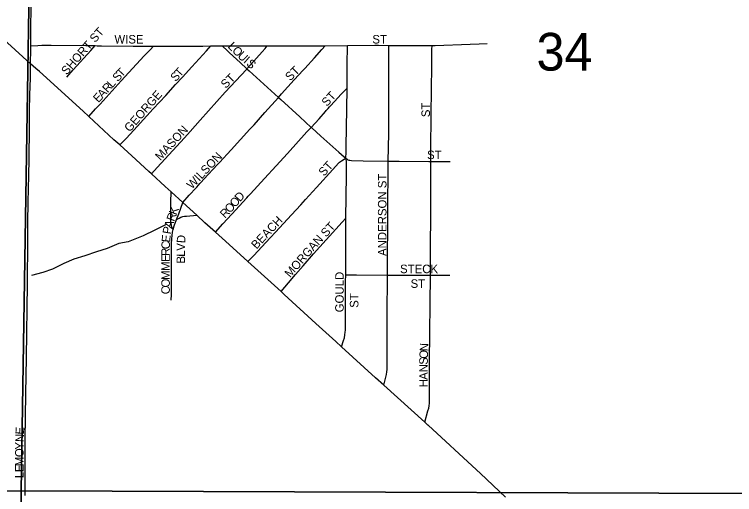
# Model space of a CAD drawing. Extents: x 1443599 to 1910620, y 1028088 to 1361369.
# Drawn here: x 1701854 to 1706081, y 1313533 to 1316348 of the extents above; entities that cross this region are included whole.
import ezdxf

# ---------------------------------------------------------------- set-up
doc = ezdxf.new("R2010")
doc.units = 0
for name, color, linetype in [('GM_X_City_Street', 7, 'Continuous'), ('GM_X_City_Street_Text', 7, 'Continuous'), ('GM_X_Minor_River', 7, 'Continuous'), ('GM_X_Section', 7, 'Continuous'), ('GM_X_Section_Text', 7, 'Continuous'), ('GM_X_State_Route', 7, 'Continuous')]:
    doc.layers.add(name, color=color, linetype=linetype)

msp = doc.modelspace()

# ---------------------------------------------------------------- linework, layer by layer
at = {"layer": 'GM_X_City_Street'}
for points in [[(1701950.9, 1316163.5), (1701951.4, 1316266.5), (1701952.2, 1316390.3), (1701952.9, 1316444.3), (1701953.2, 1316541.8), (1701953.5, 1316620.7), (1701954.6, 1316817.7), (1701954.9, 1316962.3), (1701957.6, 1317172.5), (1701957.9, 1317242.1)], [(1701949.5, 1316059.6), (1701950.8, 1316145.1), (1701950.9, 1316163.5)], [(1701950.9, 1316163.5), (1701992, 1316166), (1702015, 1316167.4), (1702070.8, 1316167.7), (1702274, 1316166.9), (1702328.6, 1316165.4)], [(1702162.9, 1315980.9), (1702200.1, 1316023), (1702303.4, 1316137.4), (1702328.6, 1316165.4)], [(1702290.8, 1315750.7), (1702330.9, 1315794.3), (1702357.6, 1315823.2), (1702480.9, 1315959.1), (1702616.7, 1316105), (1702650.6, 1316141.3), (1702670.9, 1316163.1)], [(1702328.6, 1316165.4), (1702339.2, 1316165.1), (1702364.8, 1316164.9), (1702551.7, 1316163.1), (1702670.9, 1316163.1)], [(1702472.3, 1315583.3), (1702507.5, 1315618.8), (1702512.1, 1315623.5), (1702575.3, 1315690.4), (1702669, 1315794.7), (1702742.7, 1315873.9), (1702799.9, 1315937.4), (1702840.4, 1315980.5), (1702895.8, 1316041.2), (1702982, 1316135.4), (1703007.6, 1316163.4)], [(1702670.9, 1316163.1), (1702748.2, 1316163.1), (1702878.9, 1316163.3), (1702961.1, 1316162.8), (1703007.6, 1316163.4)], [(1703007.6, 1316163.4), (1703037.8, 1316163.8), (1703074.7, 1316164.2)], [(1703074.7, 1316164.2), (1703131.7, 1316164.8), (1703338.7, 1316164.7)], [(1703074.7, 1316164.2), (1703104.5, 1316134.7), (1703116.1, 1316123.2), (1703179.5, 1316066), (1703219.2, 1316029.9)], [(1703219.2, 1316029.9), (1703242.4, 1316054.6), (1703308, 1316128.7), (1703325.4, 1316149.1), (1703338.7, 1316164.7)], [(1703338.7, 1316164.7), (1703675.5, 1316164.5), (1703678.6, 1316164.5)], [(1703404.2, 1315862), (1703422.5, 1315882.2), (1703497.2, 1315964.6), (1703549.4, 1316021.4), (1703558.3, 1316031.1), (1703615.4, 1316093.3), (1703659.1, 1316142.4), (1703678.6, 1316164.5)], [(1703678.6, 1316164.5), (1703809.3, 1316166.2)], [(1703806.7, 1315916.4), (1703808.2, 1316081.9), (1703808.9, 1316137.5), (1703809.3, 1316166.2)], [(1703809.3, 1316166.2), (1703969.5, 1316168.3), (1703992.1, 1316167.6), (1704051.7, 1316167.2)], [(1704048.4, 1315488.5), (1704051.8, 1315651.2), (1704051.3, 1316111.4), (1704051.6, 1316147.9), (1704051.7, 1316167.2)], [(1704051.7, 1316167.2), (1704190.8, 1316166.3), (1704281.3, 1316166.2), (1704305.4, 1316166.3)], [(1704298.8, 1315486.4), (1704298.7, 1315537.2), (1704299.4, 1315600.1), (1704300.3, 1315716.8), (1704301.3, 1315824.2), (1704301.5, 1315843.8), (1704302.2, 1315899.6), (1704302.8, 1315932.5), (1704304.5, 1316021.9), (1704305.2, 1316143.5), (1704305.4, 1316166.3)], [(1704305.4, 1316166.3), (1704323.3, 1316166.3), (1704529.3, 1316174.3), (1704583, 1316176), (1704628.3, 1316177.6)], [(1701916.9, 1313528), (1701917.6, 1313650.4), (1701918.3, 1313853.9), (1701922.1, 1314123), (1701924.8, 1314336.3), (1701931.1, 1314766.2), (1701933.1, 1315025.5), (1701933.3, 1315130.5), (1701933.9, 1315150.2), (1701935.6, 1315225.7), (1701937.1, 1315347.2), (1701938.5, 1315383.2), (1701942.7, 1315662), (1701942.8, 1315705.5), (1701943.2, 1315751.9), (1701944, 1315785.7), (1701945.3, 1315876.2), (1701948.3, 1315974.3), (1701949.5, 1316059.6)], [(1702658.7, 1315413.9), (1702691.9, 1315450), (1702853.5, 1315625.7), (1702886.2, 1315662.4), (1702945.6, 1315727.7), (1703092, 1315891.7), (1703185.3, 1315992.6), (1703215.7, 1316026.2), (1703219.2, 1316029.9)], [(1703219.2, 1316029.9), (1703233, 1316017.4), (1703404.2, 1315862)], [(1703596.2, 1315686.4), (1703642.4, 1315737.1), (1703679.6, 1315779), (1703685, 1315785.5), (1703695.7, 1315796.8), (1703704.2, 1315806.5), (1703709.5, 1315812.6), (1703754.2, 1315861), (1703770.4, 1315878), (1703806.7, 1315916.4)], [(1703799.7, 1315505.4), (1703799.9, 1315514.7), (1703801.1, 1315530.5), (1703802.1, 1315546.9), (1703802.4, 1315576.5), (1703805.6, 1315793.8), (1703806.7, 1315916.4)], [(1702842.6, 1315246.3), (1702880.7, 1315287.9), (1702920.5, 1315331.3), (1702924.9, 1315336.4), (1702934.9, 1315347.5), (1702942.9, 1315356.7), (1702951.1, 1315365.2), (1702966.2, 1315381.7), (1703047, 1315468.6), (1703051.7, 1315473.6), (1703058.3, 1315480.5), (1703127, 1315554.3), (1703180.9, 1315615.5), (1703236.3, 1315675.8), (1703260.9, 1315702), (1703323.8, 1315773.5), (1703404.2, 1315862)], [(1703404.2, 1315862), (1703417.6, 1315849.9), (1703529.1, 1315748.3), (1703596.2, 1315686.4)], [(1703034.3, 1315072.4), (1703077.8, 1315120.1), (1703130.4, 1315177.9), (1703218, 1315273.2), (1703226.8, 1315282.3), (1703240.1, 1315296.4), (1703323.1, 1315386.6), (1703390.4, 1315460.3), (1703456.8, 1315532.4), (1703571.6, 1315659.5), (1703596.2, 1315686.4)], [(1703596.2, 1315686.4), (1703599.1, 1315683.8), (1703652.7, 1315635.4), (1703758.4, 1315541.8), (1703790, 1315513.1), (1703799.7, 1315505.4)], [(1703224.6, 1314900.6), (1703256.9, 1314932.5), (1703259.1, 1314934.7), (1703330.4, 1315011.8), (1703357.8, 1315040.8), (1703387.5, 1315072.5), (1703481.1, 1315174), (1703534.7, 1315232.3), (1703563.1, 1315263.3), (1703626.6, 1315334.1), (1703723.3, 1315440), (1703756.4, 1315475.4), (1703763.3, 1315482), (1703768.5, 1315486.4), (1703774.4, 1315490.9), (1703783.1, 1315496.4), (1703792.7, 1315502.2), (1703799.7, 1315505.4)], [(1703800.2, 1315153.2), (1703802.8, 1315406.4), (1703804.2, 1315470.7), (1703803.8, 1315479.6), (1703802.9, 1315487.2), (1703799.7, 1315505.4)], [(1703799.7, 1315505.4), (1703805.5, 1315500.9), (1703812.3, 1315496.8), (1703817.5, 1315494.8), (1703822.6, 1315493.4), (1703832.9, 1315491.9), (1703902.3, 1315489.8), (1704048.4, 1315488.5)], [(1704044.1, 1314819.4), (1704044.6, 1314869.9), (1704047, 1315166.9), (1704048.4, 1315488.5)], [(1704048.4, 1315488.5), (1704112.5, 1315488), (1704286.3, 1315486.4), (1704298.8, 1315486.4)], [(1704296.5, 1314819.4), (1704296.7, 1314834.5), (1704297.3, 1314951.5), (1704298.8, 1315207.4), (1704298.8, 1315457.9), (1704298.8, 1315486.4)], [(1704298.8, 1315486.4), (1704354.8, 1315486.3), (1704411.9, 1315486)], [(1702785.5, 1315087.2), (1702778.8, 1315100.7), (1702775.5, 1315112.9), (1702774, 1315122.1), (1702773.4, 1315130.4), (1702772.5, 1315143.5), (1702772.5, 1315157.2), (1702772.8, 1315211.5), (1702771.8, 1315230.7), (1702772.3, 1315248.2), (1702774.2, 1315308.7)], [(1702806.2, 1315145.1), (1702819, 1315178.7), (1702831, 1315213.2), (1702842.6, 1315246.3)], [(1702806.2, 1315145.1), (1702820.7, 1315154.5), (1702831.1, 1315159.7), (1702842.1, 1315163.2), (1702851.9, 1315164.9), (1702865.2, 1315166), (1702924.8, 1315171.3)], [(1703419.4, 1314723.9), (1703462.2, 1314774.8), (1703503.6, 1314824), (1703549.3, 1314875.3), (1703610.6, 1314943.8), (1703778.7, 1315129.5), (1703800.2, 1315153.2)], [(1703798.9, 1314820.9), (1703799.2, 1314846.4), (1703798.7, 1314967.3), (1703799.6, 1315098.6), (1703800.2, 1315153.2)], [(1702785.5, 1315087.2), (1702792.5, 1315108.7), (1702806.2, 1315145.1)], [(1702775.4, 1314673.6), (1702775.9, 1314706.3), (1702776.3, 1314892.2), (1702776, 1314932.2), (1702775.9, 1314958.5), (1702776.4, 1315001), (1702778.6, 1315033.5), (1702782.7, 1315072.2), (1702785.5, 1315087.2)], [(1703774.6, 1314400.1), (1703785.9, 1314436.2), (1703791.1, 1314453.2), (1703794, 1314469.5), (1703796.2, 1314485.9), (1703797.4, 1314497), (1703797.8, 1314546.7), (1703797.4, 1314640.3), (1703798, 1314724), (1703798.4, 1314782.4), (1703798.9, 1314820.9)], [(1703798.9, 1314820.9), (1703822.7, 1314821.1), (1703861.7, 1314821.4), (1704044.1, 1314819.4)], [(1704022.8, 1314174.5), (1704033.7, 1314221.1), (1704037.4, 1314237.1), (1704040.4, 1314253), (1704041.4, 1314267.1), (1704041.7, 1314281.1), (1704041.9, 1314604.9), (1704043.9, 1314796), (1704044.1, 1314819.4)], [(1704044.1, 1314819.4), (1704058.8, 1314819.2), (1704163.8, 1314819), (1704272.7, 1314819.4), (1704296.5, 1314819.4)], [(1704262.3, 1313957.7), (1704281.7, 1314024), (1704286.4, 1314040.1), (1704289.1, 1314053.3), (1704290.3, 1314068.6), (1704290.2, 1314106.5), (1704289.8, 1314202.5), (1704290.1, 1314248.3), (1704289.9, 1314310.8), (1704296.5, 1314819.4)], [(1704296.5, 1314819.4), (1704383.6, 1314819.7), (1704409.1, 1314820.2)]]:
    msp.add_lwpolyline(points, dxfattribs=at)
at = {"layer": 'GM_X_Minor_River'}
msp.add_lwpolyline([(1702749, 1315118.2), (1702678.5, 1315083.3), (1702610.1, 1315050.3), (1702521.6, 1315015.7), (1702467.5, 1315004.5), (1702399.2, 1314975.6), (1702336.9, 1314956.6), (1702268.7, 1314933.6), (1702202.4, 1314912.7), (1702144.1, 1314887.6), (1702077.6, 1314854.6), (1702021.4, 1314835.5), (1701955.2, 1314818.5)], dxfattribs=at)
at = {"layer": 'GM_X_Section'}
for points in [[(1696742.9, 1318892.3), (1701977.7, 1318850.3), (1701893.2, 1313555.9), (1696730, 1313547.1)], [(1701977.7, 1318850.3), (1707260.9, 1318833.9), (1707240.3, 1313534.8), (1701893.2, 1313555.9)], [(1701893.2, 1313555.9), (1701932.1, 1308592.5), (1696595.2, 1308613.6), (1696567.9, 1313552.8), (1696730, 1313547.1)], [(1707240.3, 1313534.8), (1707230.9, 1308545.8), (1701932.1, 1308592.5), (1701893.2, 1313555.9)]]:
    msp.add_lwpolyline(points, close=True, dxfattribs=at)
at = {"layer": 'GM_X_State_Route'}
for points in [[(1701981, 1316031.3), (1701949.5, 1316059.6), (1701858.5, 1316141.2), (1701746, 1316242), (1701590.4, 1316382.9), (1701405.9, 1316546.9), (1701228, 1316704.3)], [(1702643.2, 1315428), (1702543.5, 1315518.6), (1702472.3, 1315583.3), (1702438.9, 1315613.6), (1702290.8, 1315750.7), (1702258.2, 1315780.8), (1702001.3, 1316013.1), (1701981, 1316031.3)], [(1704282, 1313939.9), (1704281.2, 1313940.7), (1704262.3, 1313957.7), (1704022.8, 1314174.5), (1703974.4, 1314218.2), (1703774.6, 1314400.1), (1703741.4, 1314430.3), (1703624.5, 1314536.1), (1703438.2, 1314706.9), (1703419.4, 1314723.9), (1703224.6, 1314900.6), (1703093, 1315020), (1703034.3, 1315072.4), (1702973, 1315127.3), (1702924.8, 1315171.3), (1702842.6, 1315246.3), (1702774.2, 1315308.7), (1702740.2, 1315339.7), (1702658.7, 1315413.9), (1702643.2, 1315428)], [(1704589.8, 1313656.3), (1704566.3, 1313678.6), (1704282, 1313939.9)], [(1704736.1, 1313518), (1704589.8, 1313656.3)]]:
    msp.add_lwpolyline(points, dxfattribs=at)

# ---------------------------------------------------------------- texts
at = {"layer": 'GM_X_City_Street_Text'}
for s, rotation, p in [('SHORT ST', 48.7364, (1702161.7, 1315989.8)), ('WISE', 0, (1702441.5, 1316177.8)), ('ST', 0, (1703955.1, 1316177.8)), ('L', 315.0386, (1703103.8, 1316157.4)), ('O', 315.0942, (1703128.7, 1316132.5)), ('U', 316.2897, (1703160.7, 1316100.6)), ('I', 319.3643, (1703194.7, 1316068.2)), ('S', 320.097, (1703211.9, 1316053.5)), ('T', 47.184, (1702484.9, 1315976.3)), ('T', 48.0612, (1702826.4, 1315977.5)), ('ST', 45, (1703473.3, 1315955)), ('S', 47.2412, (1702461.1, 1315950.5)), ('S', 45.6372, (1702800.2, 1315950.7)), ('ST', 45.0099, (1703094.9, 1315911)), ('L', 47.2109, (1702428.2, 1315914.9)), ('R', 47.233, (1702401.3, 1315885.9)), ('E', 46.9323, (1702347.2, 1315827.7)), ('A', 47.1994, (1702371.4, 1315853.6)), ('GEORGE', 48.6194, (1702531.3, 1315655.4)), ('ST', 47.4879, (1703688.6, 1315805.1)), ('ST', 90, (1704293.3, 1315745.9)), ('MASON', 47.4153, (1702711.8, 1315488.3)), ('WILSON', 46.3647, (1702896.3, 1315320.8)), ('ST', 0, (1704276.3, 1315500.2)), ('ST', 47.7352, (1703671, 1315395.9)), ('ANDERSON ST', 90, (1704038.1, 1314932)), ('O', 49.1799, (1703150.2, 1315213.4)), ('D', 49.1759, (1703178.9, 1315246.7)), ('O', 48.0297, (1703120, 1315179.9)), ('K', 69.357, (1702805.7, 1315168.1)), ('R', 45.4636, (1703090.6, 1315149.8)), ('R', 69.3757, (1702791.8, 1315131)), ('BEACH', 46.6905, (1703275.1, 1314969.2)), ('A', 71.2609, (1702777.8, 1315089.8)), ('ST', 47.4879, (1703684.2, 1315039.5)), ('P', 80.1962, (1702772.3, 1315057.1)), ('E', 84.8006, (1702767.8, 1315010)), ('D', 86.1946, (1702856.5, 1315005.9)), ('MORGAN', 48.8141, (1703472.9, 1314801.8)), ('C', 88.3239, (1702766.7, 1314971.2)), ('V', 89.3663, (1702856.1, 1314962.6)), ('R', 89.9514, (1702766.6, 1314932)), ('E', 89.9727, (1702766.6, 1314896.8)), ('L', 89.9181, (1702856, 1314927.5)), ('B', 90, (1702856, 1314887.9)), ('M', 89.9711, (1702766.6, 1314844)), ('STECK', 0, (1704117.9, 1314831.4)), ('M', 89.9636, (1702766.6, 1314791.2)), ('GOULD', 90, (1703787.3, 1314601.9)), ('O', 89.9703, (1702766.5, 1314747.1)), ('ST', 0, (1704179.5, 1314745.3)), ('C', 89.9757, (1702766.5, 1314707.5)), ('ST', 90, (1703873.4, 1314628.4)), ('N', 87.6177, (1704282.7, 1314372.5)), ('O', 87.6832, (1704280.9, 1314328.6)), ('S', 88.852, (1704280.2, 1314293.7)), ('N', 89.9781, (1704280.2, 1314249.9)), ('A', 89.9703, (1704280.1, 1314205.9)), ('H', 89.9781, (1704280.1, 1314161.9)), ('E', 86.8838, (1701910.2, 1313884)), ('N', 87.9671, (1701908.7, 1313840.3)), ('Y', 89.8689, (1701908.6, 1313796.7)), ('O', 89.9703, (1701908.6, 1313752.8)), ('M', 89.9818, (1701908.5, 1313700)), ('E', 89.9821, (1701908.5, 1313664.8)), ('L', 89.9727, (1701908.5, 1313629.6))]:
    msp.add_text(s, height=50, rotation=rotation, dxfattribs=at).set_placement(p)
at = {"layer": 'GM_X_Section_Text'}
msp.add_text('34', height=221, rotation=0, dxfattribs=at).set_placement((1704918.7, 1316019.1))

doc.saveas('drawing.dxf')
